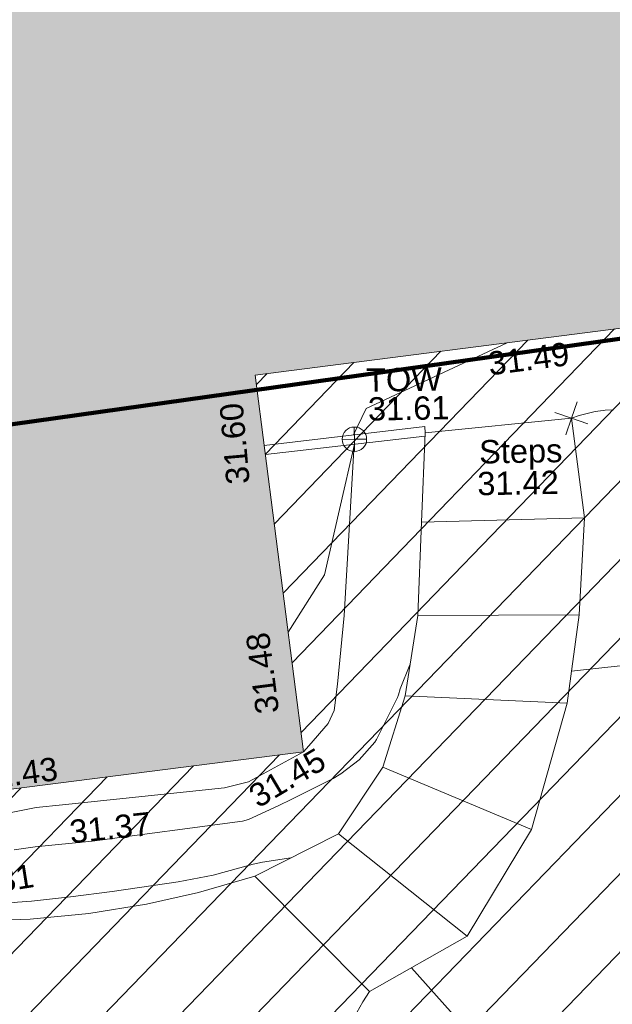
# Model space of a CAD drawing. Header units: millimetres. Extents: x -287732 to 520720, y -88450 to 287754.
# Tile 327 of 383: x 236064 to 245598, y 111216 to 127044. Entities that reach past the tile are written whole.
import ezdxf

# ---------------------------------------------------------------- set-up
doc = ezdxf.new("R2010")
doc.units = ezdxf.units.MM
doc.linetypes.add('IMPORT-HIDDEN2 _3_', pattern=[4762.5, 3175, -1587.5])
doc.linetypes.add('IMPORT-UG_ELEC_STREET LIGHTING_QLB2 _2_', pattern=[2700, 1500, -300.0000000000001, 0, -250, 150, -300.0000000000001, 0, -200])
for name, color, linetype, lineweight, true_color in [('00_TOPO_TOP_OF_WALL', 7, 'Continuous', 9, 0x666666), ('00_UAV_BUILDING_OUTLINE', 5, 'Continuous', 9, 0x0000ff), ('00_UAV_FOOTPATH', 7, 'Continuous', 9, 0xa50000), ('00_UAV_SLOPE_TOP', 40, 'Continuous', 9, 0xffbf00), ('00_UAV_STEPS', 7, 'Continuous', 9, 0x666666), ('00_UAV_TOP_OF_WALL', 7, 'Continuous', 9, 0x666666), ('00_UAV_WALL', 7, 'Continuous', 9, 0x7c00a5), ('01_DTM_CONTOUR_MNR', 7, 'Continuous', 9, 0xa5a552), ('12333-PUM-2D-U-0001-C01 - Rev2_REVIT IMPORT_dwg', 7, 'Continuous', 9, 0x767676), ('A_RHA_Line', 7, 'Continuous', 9, 0x00a600), ('PUM-CHAMBER EXTENTS', 6, 'IMPORT-HIDDEN2 _3_', 9, 0xff00ff)]:
    doc.layers.add(name, color=color, linetype=linetype, lineweight=lineweight, true_color=true_color)
doc.layers.add('A_RHA_Detail', color=7, linetype='Continuous', lineweight=9)
doc.styles.add('Swis721 Lt BT_2', font='swissl.ttf', dxfattribs={"height": 375})

# ---------------------------------------------------------------- blocks, each defined once
blk = doc.blocks.new('12333-PUM-2D-U-0001-C01 - Rev2_REVIT IMPORT_dwg_MSL_Node_Linework_1-2077247-Site Location Plan Proposed')
at = {"layer": '00_UAV_STEPS', "color": 254, "true_color": 0xcccccc, "flags": 128}
for points in [[(256.5421955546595, 704.8438894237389), (0, 0), (-704.8438894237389, 256.5421955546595)], [(704.8438894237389, -256.5421955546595), (0, 0), (-256.5421955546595, -704.8438894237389)]]:
    blk.add_lwpolyline(points, dxfattribs=at)
blk = doc.blocks.new('12333-PUM-2D-U-0001-C01 - Rev2_REVIT IMPORT_dwg_TOW-2077249-Site Location Plan Proposed')
at = {"layer": '00_TOPO_TOP_OF_WALL', "color": 254, "true_color": 0xcccccc, "flags": 128}
for points in [[(0, 525.0554400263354), (0, 0), (-525.0554401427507, 0)], [(525.0554401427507, 0), (0, 0), (0, -525.0554400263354)]]:
    blk.add_lwpolyline(points, dxfattribs=at)
at = {"layer": '00_TOPO_TOP_OF_WALL', "color": 254, "true_color": 0xcccccc}
blk.add_circle((0, 0), 525.0554401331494, dxfattribs=at)
blk = doc.blocks.new('12333-PUM-2D-U-0001-C01 - Rev2_REVIT IMPORT_dwg_MGS62954_T2_Galway_ITM_3d_Rev1-2077680-Site Location Plan Proposed')
at = {"layer": '00_UAV_FOOTPATH', "color": 254, "true_color": 0xcccccc, "flags": 128}
for points in [[(534145558.0830001, 725662608.0509999), (534145449.2815064, 725662443.9183617), (534145351.0006813, 725662273.277899)], [(534149647.3604454, 725671892.6223358), (534149515.0830001, 725671886.0510001), (534149483.6042022, 725671883.256283), (534149352.2379915, 725671866.4210899), (534149222.1880927, 725671841.3705641), (534149093.9677532, 725671808.203569), (534148968.0829999, 725671767.051)], [(534143750.083, 725664494.0510001), (534142838.7946016, 725664248.8224186), (534141999.0830001, 725664076.051), (534141065.0033631, 725663941.5934458), (534140124.3242592, 725663866.0525585), (534139180.7581191, 725663849.7264633), (534138813.7779952, 725663866.4470042), (534138238.0287673, 725663892.6795924), (534137988.0830001, 725663914.051)]]:
    blk.add_lwpolyline(points, dxfattribs=at)
at = {"layer": '00_UAV_SLOPE_TOP', "color": 254, "true_color": 0xcccccc, "flags": 128}
for points in [[(534145467.7202111, 725671410.0342509), (534145258.59, 725668660.9945), (534145129.59, 725667556.9945), (534145068.5900001, 725667137.9945), (534144970.5900001, 725666929.9944999), (534144650.7951443, 725666575.6746595), (534144567.2049743, 725666483.0601125)], [(534134363.0830001, 725670254.0510001), (534135358.5900002, 725669297.9944999), (534135602.5900002, 725668891.9945), (534135818.59, 725668343.9944999), (534136286.5900001, 725666840.9945), (534136660.1546111, 725665937.093559), (534136703.5900001, 725665831.9944999), (534136890.59, 725665553.9944999), (534137138.59, 725665390.9945), (534137434.59, 725665112.9945), (534137681.59, 725664828.9944999), (534137914.5900001, 725664642.9944999), (534138093.5900001, 725664609.9945), (534138274.59, 725664600.9944999), (534138504.59, 725664695.9945), (534138673.5900002, 725664991.9945), (534138822.59, 725665229.9945002), (534139216.59, 725665475.9944999), (534140247.5900001, 725665658.9945002), (534140673.0183083, 725665696.1283939), (534143283.59, 725665923.9945), (534143671.5900001, 725666011.9945), (534144567.2049743, 725666483.0601125)]]:
    blk.add_lwpolyline(points, dxfattribs=at)
at = {"layer": '00_UAV_STEPS', "color": 254, "true_color": 0xcccccc}
for p, q in [((534146525.083, 725670138.051), (534149148.0830001, 725670163.051)), ((534149035.0829999, 725668605.051), (534146442.083, 725668640.051)), ((534146218.0829999, 725667352.051), (534148820.0830001, 725667191.051)), ((534145838.0830001, 725666210.051), (534148210.0830001, 725665167.051)), ((534147144.0830001, 725663472.051), (534145106.083, 725665155.051))]:
    blk.add_line(p, q, dxfattribs=at)
at = {"layer": '00_UAV_STEPS', "color": 254, "true_color": 0xcccccc, "flags": 128}
blk.add_lwpolyline([(534148968.0829999, 725671767.051), (534149148.0830001, 725670163.051), (534149035.0829999, 725668605.051), (534148820.0830001, 725667191.051), (534148210.0830001, 725665167.051), (534147144.0830001, 725663472.051), (534145558.0830001, 725662608.0509999), (534143750.083, 725664494.051), (534145106.083, 725665155.051), (534145838.0830001, 725666210.051), (534146218.0829999, 725667352.051), (534146442.083, 725668640.051), (534146525.083, 725670138.051), (534146610.0830001, 725671573.0509999)], close=True, dxfattribs=at)
at = {"layer": '00_UAV_WALL', "color": 254, "true_color": 0xcccccc}
blk.add_line((534144036.850518, 725671272.3584529), (534146606.9196402, 725671519.6460423), dxfattribs=at)
at = {"layer": '00_UAV_WALL', "color": 254, "true_color": 0xcccccc, "flags": 128}
blk.add_lwpolyline([(534146610.0830001, 725671573.0509999), (534146610.0830001, 725671677.0510001), (534144021.1328675, 725671414.2946931)], dxfattribs=at)
at = {"layer": '01_DTM_CONTOUR_MNR', "color": 254, "true_color": 0xcccccc, "flags": 128}
for points in [[(534147957.772421, 725672997.8300449), (534145668.9781192, 725671982.0992756), (534145460.0000001, 725671560.0000002)], [(534145470.0645303, 725671410.2598172), (534144951.1130158, 725669320.8155977), (534144354.2027121, 725668406.5499008)], [(534159861.7166452, 725666569.9975564), (534159562.6738864, 725666570.4232731), (534157664.8916364, 725666863.1578174), (534156773.0812586, 725667068.824098), (534155570.0000001, 725667830.0000001), (534155485, 725668612.0000001), (534155367.1296297, 725668789.264706), (534155320.0000001, 725668860), (534155151.9586477, 725668690.2654374), (534155094.943383, 725668658.9667375), (534154965.7526883, 725668597.1438172), (534154809.9020809, 725668527.3255817), (534154020.0000001, 725668220.0000001), (534152229.5774648, 725668009.0977113), (534148897.432928, 725667699.7616888)], [(534146304.6338745, 725667849.7185285), (534146300.0000001, 725667850), (534146135.5651901, 725667465.2183346), (534146108.5396985, 725667371.4740031), (534146094.782811, 725667327.1342527), (534145743.5957382, 725666659.9662558), (534145713.707866, 725666615.6492525), (534145456.407417, 725666338.8279086), (534145161.8054268, 725666116.7449903), (534145036.7715718, 725666041.9528327), (534144363.5542696, 725665723.0323217), (534144142.1398399, 725665620.297275), (534143662.5773901, 725665408.768598), (534143563.790668, 725665382.2913663), (534141140.961748, 725665104.7964967), (534140222.2075688, 725665027.7221875), (534139885.923567, 725664988.9654506)], [(534144332.2362667, 725664777.8292518), (534144330.0000001, 725664780.0000001), (534143876.3851478, 725664719.7911779), (534143725.0894566, 725664686.5165106), (534143076.1906029, 725664523.6354544), (534142514.402981, 725664427.0670717), (534141446.2605351, 725664287.2656099), (534140777.1199266, 725664215.8521622), (534140149.5045303, 725664158.4887409), (534139922.1112133, 725664143.4463236), (534139300.1500601, 725664090.3001201), (534139154.2837176, 725664033.2285118), (534139082.9754654, 725663982.9595475), (534138933.2102071, 725663952.1199144), (534138386.3238301, 725663971.2910167), (534138126.9526132, 725664006.0223181), (534137942.9202733, 725664043.9961452), (534137796.2382493, 725664080.9662508), (534136813.6946144, 725664301.4147083)], [(534155600.3704773, 725662360.5574038), (534155090, 725662320.0000002), (534155155.4436451, 725662827.8457236), (534155210.0000001, 725663240), (534154540.1104198, 725663262.3625735), (534153800.0000001, 725663410.0000001), (534152736.0149263, 725662863.2580627), (534151997.5686257, 725662350.76984), (534151835.6200876, 725662233.493775), (534151692.9180681, 725662135.6343424), (534151587.490874, 725662047.117034), (534151513.2911025, 725661964.6505197), (534151437.4084757, 725661897.3853643), (534151373.3977595, 725661862.9767495), (534150485.9642027, 725661496.5906581), (534150222.3179615, 725661515.663021), (534150099.362927, 725661558.7437536), (534149822.1170736, 725661622.5022157), (534149594.0496541, 725661658.2295483), (534147286.4025748, 725661957.1733944), (534146988.3186712, 725662112.4521062), (534146240.2718863, 725662979.6847942)]]:
    blk.add_lwpolyline(points, dxfattribs=at)
at = {"xscale": 0.375, "yscale": 0.375, "zscale": 0.375}
for name, p in [('12333-PUM-2D-U-0001-C01 - Rev2_REVIT IMPORT_dwg_MSL_Node_Linework_1-2077247-Site Location Plan Proposed', (534148968.0829999, 725671767.051)), ('12333-PUM-2D-U-0001-C01 - Rev2_REVIT IMPORT_dwg_TOW-2077249-Site Location Plan Proposed', (534145472.0830001, 725671490.0509999))]:
    blk.add_blockref(name, p, dxfattribs=at)
at = {"layer": '00_UAV_BUILDING_OUTLINE', "color": 251, "true_color": 0x666666, "char_height": 375, "width": 1495.902363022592, "attachment_point": 1, "line_spacing_factor": 1.005061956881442, "style": 'Swis721 Lt BT_2'}
for s, insert, rotation in [('31.49', (534147624.0442718, 725672851.3135877), 6.31904005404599), ('31.60', (534143402.5146505, 725670785.3815196), 94.04020667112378), ('31.48', (534143812.8972785, 725667083.8220745), 96.31904005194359), ('31.43', (534139280.8719762, 725666324.8150132), 6.319040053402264)]:
    blk.add_mtext(s, dxfattribs=dict(at, insert=insert, rotation=rotation))
at = {"layer": '00_UAV_FOOTPATH', "color": 251, "true_color": 0x666666, "insert": (534138863.185975, 725664574.0644692), "char_height": 375, "width": 1495.902363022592, "attachment_point": 1, "rotation": 8.04016770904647, "line_spacing_factor": 1.005061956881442, "style": 'Swis721 Lt BT_2'}
blk.add_mtext('30.31', dxfattribs=at)
at = {"layer": '00_UAV_SLOPE_TOP', "color": 251, "true_color": 0x666666, "char_height": 375, "width": 1495.902363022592, "attachment_point": 1, "line_spacing_factor": 1.005061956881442, "style": 'Swis721 Lt BT_2'}
for s, insert, rotation in [('31.45', (534143633.9440452, 725665905.7778926), 29.801832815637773), ('31.37', (534140765.1485066, 725665445.729618), 4.988470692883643)]:
    blk.add_mtext(s, dxfattribs=dict(at, insert=insert, rotation=rotation))
at = {"layer": '00_UAV_STEPS', "char_height": 375, "attachment_point": 1, "line_spacing_factor": 1.005061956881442, "style": 'Swis721 Lt BT_2'}
for s, insert, width in [('Steps', (534147473.9862643, 725671439.7588787), 1552.889119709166), ('31.42', (534147436.4668434, 725670929.6373713), 1495.902363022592)]:
    blk.add_mtext(s, dxfattribs=dict(at, insert=insert, width=width))
at = {"layer": '00_UAV_TOP_OF_WALL', "char_height": 375, "attachment_point": 1, "line_spacing_factor": 1.005061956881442, "style": 'Swis721 Lt BT_2'}
for s, insert, width in [('TOW', (534145675.4794223, 725672624.1966618), 1343.937678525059), ('31.61', (534145697.9413295, 725672160.3487393), 1495.902363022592)]:
    blk.add_mtext(s, dxfattribs=dict(at, insert=insert, width=width))
blk = doc.blocks.new('12333-PUM-2D-U-0001-C01 - Rev2_REVIT IMPORT_dwg-1620468-Site Location Plan Proposed')
at = {"layer": 'PUM-CHAMBER EXTENTS', "true_color": 0xfff4d4}
h = blk.add_hatch(dxfattribs=at)
h.set_pattern_fill('FP_14', style=0, pattern_type=2)
h.set_pattern_definition([(45, (-533641079.65, -725615854.3560001), (-618.7184335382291, 618.7184335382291), [])])
h.paths.add_polyline_path([(486377.3501529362, 27208.64382130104), (517415.3501528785, 30952.6438213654), (516341.8313309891, 58191.46038823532), (502815.940048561, 56693.63832639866), (503487.5551271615, 50628.70393428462), (496266.2910908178, 49829.0399146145), (495594.5673347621, 55894.95570471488), (481449.064816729, 54328.51950435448), (484521.5190358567, 37421.10226281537)])
blk.add_blockref('12333-PUM-2D-U-0001-C01 - Rev2_REVIT IMPORT_dwg_MGS62954_T2_Galway_ITM_3d_Rev1-2077680-Site Location Plan Proposed', (-533641079.6498471, -725615854.3561786))

msp = doc.modelspace()

# ---------------------------------------------------------------- hatches: boundary and pattern name
at = {"layer": 'A_RHA_Detail', "true_color": 0xc0c0c0}
h = msp.add_hatch(color=9, dxfattribs=at)
h.paths.add_polyline_path([(-80880.60083809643, -68502.79057078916), (-80400.865924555, -68483.41509113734), (-80400.865924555, -62984.64684185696), (-24474.85765177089, -63009.32043784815), (-24456.14471271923, -50840.30023858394), (-36622.55041039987, -50831.65104353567), (-36622.55041039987, -44228.57792613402), (-50959.0526582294, -44218.38599194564), (-50959.0526582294, -42573.78171514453), (-54563.9325804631, -42571.21897729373), (-54565.69773352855, -45054.17447474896), (-92408.82109321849, -45027.27149621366), (-92411.78875845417, -49201.74309222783), (-100061.9988811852, -49201.74309222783), (-100052.2214449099, -64852.82557838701), (-86120.90825229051, -64852.82557838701), (-86092.1662649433, -62957.90041523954), (-84861.10047608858, -62957.90041523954), (-84854.79052929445, -68240.109737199), (-80870.60226892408, -68240.10973722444)])
h.paths.add_polyline_path([(-137238.9269902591, -68461.9384092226), (-132719.7426408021, -68433.0633692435), (-132847.0731201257, -62850.04282283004), (-130454.6837966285, -62916.63108078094), (-130498.2830220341, -61355.85393642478), (-117581.136331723, -61423.42893438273), (-117492.3908565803, -49183.91309190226), (-125136.5200282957, -49178.47881952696), (-125133.572703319, -45032.61887136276), (-163007.1824077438, -45005.6942194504), (-163007.1824076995, -44090.2963411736), (-163123.8521269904, -44090.21339942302), (-163122.6389897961, -42383.75184302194), (-166563.8543419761, -42383.75184298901), (-166565.034908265, -44044.39824208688), (-193158.4656786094, -44025.49275805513), (-193195.152889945, -62863.65652504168), (-137269.7106414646, -62916.63108078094), (-137254.3708868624, -65679.90523788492)])
h.paths.add_polyline_path([(120310.9497607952, -32334.28230164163), (120312.4652266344, -31610.73011961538), (133451.2244789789, -31638.24899384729), (133469.2230092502, -19717.98315780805), (121295.7536929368, -19692.48606430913), (121319.8434528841, -8190.941560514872), (112277.0825930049, -8172.001674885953), (112263.1770823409, -14811.1234547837), (78285.85310969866, -14739.95861438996), (78292.82277619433, -8167.077575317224), (75241.99098605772, -8160.673431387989), (69355.76844233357, -8152.931592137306), (69353.6659720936, -9156.74635762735), (68372.60878945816, -9154.691552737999), (68372.60878945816, -13705.52853215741), (69333.7233474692, -13707.54156770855), (69325.07112547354, -16249.53369228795), (66623.4489111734, -16249.53369228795), (66619.79243935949, -17995.29925530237), (65989.07757494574, -17995.2992552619), (65985.44262772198, -19730.78799483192), (57152.23993377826, -19712.28702421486), (57127.42535098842, -31559.89463417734), (70277.87165424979, -31587.43801817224), (70277.87165431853, -32271.7414715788), (78263.96947909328, -32285.12944888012), (78266.62661740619, -31019.79372153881), (112335.8856506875, -31091.15111860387), (112335.8856506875, -32317.57330553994), (119781.4233959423, -32333.17321913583)])
h.paths.add_polyline_path([(7503.717409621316, -1791.439263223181), (15482.43097392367, -674.0213231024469), (15484.0826588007, 148.1327206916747), (56188.28042539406, 205.5276654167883), (56155.84326007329, 14338.3166313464), (18016.62665935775, 14236.48149539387), (17967.9025208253, 34313.18372071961), (21727.10644863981, 34324.0692624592), (21708.90974962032, 40608.10218321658), (18009.66447159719, 40608.10218321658), (17995.54603706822, 45483.75063442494), (9770.084204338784, 45420.6329473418), (3966.213879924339, 45446.76585222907), (3984.771235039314, 14176.56786832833), (1023.062455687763, 14176.56786837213), (-276.5134647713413, 14190.52623461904), (-231.6790044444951, 5968.135265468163), (-226.4491536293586, 193.7444677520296), (553.0869992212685, 183.4716499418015), (7477.609307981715, 143.2867586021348), (7488.638446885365, -674.0213231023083)])
h.paths.add_polyline_path([(77755.59663317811, 53.47451145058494), (77729.51881611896, 1699.844979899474), (94464.47132486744, 1659.976083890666), (94606.37913471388, 17991.390236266), (88810.4190114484, 18015.03260816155), (88799.89418497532, 14436.74271609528), (69413.88950349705, 14457.8773889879), (69377.35724448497, 99.62816357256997), (75241.99098605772, 67.32134432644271)])
h.paths.add_polyline_path([(61252.12079701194, 46453.95617366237), (105774.7348988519, 46472.68783506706), (105768.2642198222, 61852.61234306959), (92285.13876309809, 61852.61234306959), (92308.59670399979, 65784.30757140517), (96107.4668000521, 65767.60445243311), (96059.68081117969, 75209.20847378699), (101084.8427276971, 75071.88872764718), (104988.0046543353, 74765.36560406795), (108403.6894220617, 74363.8408943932), (112009.2703903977, 73787.25420861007), (115645.3524815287, 73049.69667206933), (116890.8108051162, 72761.69136252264), (120208.9929833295, 71893.18353872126), (120865.241739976, 71703.68484519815), (124135.6329506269, 70669.67317906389), (127435.6253142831, 69480.50055823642), (127820.4368670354, 69394.93141813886), (128274.3081769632, 69331.69585753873), (128731.8791144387, 69306.66104516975), (129189.9401488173, 69320.00258290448), (129645.2782985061, 69371.62688826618), (130094.6997111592, 69461.17185603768), (130535.0520071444, 69588.00939074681), (130963.246434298, 69751.24981927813), (131376.2795165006, 69949.74812590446), (131771.2541232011, 70182.11198903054), (132162.5575600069, 70460.5404660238), (132496.0921583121, 70741.69081113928), (132820.871367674, 71064.98072578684), (133117.4593294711, 71414.31364272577), (133383.77568926, 71787.23923950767), (133616.5473239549, 72178.5372844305), (133817.1647262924, 72590.54524898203), (133982.6025969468, 73017.89547513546), (134111.7005086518, 73457.59040801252), (134203.5529320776, 73906.54590458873), (134257.5155883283, 74361.61286216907), (134272.5462649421, 74819.5993153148), (134250.5259875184, 75277.29281745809), (134189.6227572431, 75731.48297747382), (134090.9274700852, 76178.98397757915), (133955.1324028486, 76616.65691993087), (133783.1900598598, 77041.43184345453), (133576.3064937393, 77450.32925647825), (133335.932843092, 77840.48103920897), (133063.7551572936, 78209.15055532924), (132761.6825665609, 78553.75185442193), (132431.8338935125, 78871.8678050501), (132076.5227905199, 79161.26705197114), (131698.2415080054, 79419.91966861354), (131299.6434187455, 79646.01139197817), (131093.5942456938, 79746.34209763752), (132146.0467355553, 83110.22226145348), (122787.7632953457, 86282.54285518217), (121604.3555412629, 82800.3591886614), (117095.9864227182, 83870.84033785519), (116841.9598400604, 83526.35449572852), (116120.5435466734, 91221.93611972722), (110237.7341284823, 91274.27491021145), (110194.3680786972, 90435.39030214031), (104988.0046543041, 90486.49901390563), (104973.2761846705, 94309.82427956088), (103746.1314668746, 94309.8242795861), (103839.9937121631, 122852.1474271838), (96365.09202306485, 122931.9599470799), (96350.3400238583, 123952.4168585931), (104555.5505249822, 123902.1925226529), (104607.3234458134, 120248.5396156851), (125502.5015002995, 120134.1933400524), (125662.0200253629, 137657.3796882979), (114479.5865733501, 137699.2256881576), (114382.306264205, 129149.9458158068), (104644.159003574, 129187.9975073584), (104577.9931702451, 126217.3903144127), (101184.4926406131, 126159.1566967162), (101264.6166812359, 135959.2655565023), (89967.23178808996, 135988.8856164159), (89927.63362986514, 125823.6463181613), (93630.53562302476, 125840.7948842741), (93580.65688892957, 122931.9599470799), (88697.38835376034, 122904.7310126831), (88679.3898954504, 95739.09143775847), (86378.25848996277, 95739.09143775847), (86378.18187189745, 96178.1008337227), (83279.50743284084, 96200.92083327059), (83273.62493422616, 95735.74732133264), (70169.67509619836, 95733.22421950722), (70166.26842742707, 96272.07409347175), (66674.99731294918, 96257.14073655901), (66654.74538556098, 95755.71092136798), (65784.77231079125, 95755.71092136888), (65887.65094984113, 117470.630565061), (53473.3427162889, 117487.9046429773), (53434.44066309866, 98570.46349063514), (40649.41626916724, 98570.46349063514), (40610.16711559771, 94406.01479078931), (38853.82372868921, 94410.36303440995), (38848.65589191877, 89463.65332729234), (40612.46601912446, 89518.45976927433), (40665.38257362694, 86257.73741128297), (38372.19584460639, 86305.72309285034), (38369.79374539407, 76901.0507917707), (50937.9512507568, 76944.40198294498), (50922.88567286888, 74598.78180889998), (56484.9061132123, 74588.85093771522), (56484.9061132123, 75194.85181995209), (92465.4037153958, 75233.0258166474), (92645.92783662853, 71766.64845094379), (89810.55521366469, 69362.83965827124), (85313.16173974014, 69360.94750420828), (85313.16173974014, 66907.4050808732), (75210.14498263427, 66903.15451589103), (75210.14498263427, 63815.70944550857), (70819.40014309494, 63815.70999200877), (70819.21601505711, 64253.35708059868), (69456.83415683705, 64253.35708059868), (69455.7195737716, 66901.99623166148), (61303.32856759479, 66898.5668068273), (61304.56054988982, 63970.32021231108), (70500.41048208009, 63970.32021219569), (70500.4088543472, 61852.59006207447), (61245.6438848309, 61848.69637488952), (61252.03558504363, 46656.49344428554)])
h.paths.add_polyline_path([(-17153.16561239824, 48569.32684293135), (-17153.16561224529, 60770.38083685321), (-29362.88357759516, 60774.70428694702), (-29362.88357759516, 67399.20394580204), (-43507.24466814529, 67405.01911303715), (-43488.5313307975, 69093.07334175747), (-45766.41866231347, 69109.32868388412), (-45794.3462003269, 67405.01911303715), (-47272.11273194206, 67404.2124544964), (-47272.44887633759, 66454.91798908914), (-86004.56386332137, 66468.63299519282), (-86006.66970787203, 60521.58362721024), (-92662.87722510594, 60521.58362721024), (-92665.2138765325, 50184.35611932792), (-79752.0168396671, 50179.78309939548), (-79752.016597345, 48591.4932381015), (-17157.7163123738, 48569.32845417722)])
h.paths.add_polyline_path([(-201056.4185878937, 48628.75479108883), (-138377.9751621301, 48634.64535779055), (-138377.9751621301, 50133.28201003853), (-125467.710581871, 50134.49626164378), (-125468.6909603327, 60566.1903686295), (-132186.8595614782, 60565.86652591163), (-132187.4203588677, 66533.0197876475), (-170643.3098734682, 66805.61809689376), (-170643.3098732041, 67738.78475848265), (-200340.0100486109, 67488.93693764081), (-200348.7171487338, 60827.78025104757), (-201057.5650552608, 60827.71357558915), (-201056.6510294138, 51102.04313372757)])
h.paths.add_polyline_path([(-240051.5126725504, 54769.19491160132), (-239444.490259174, 54811.10754483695), (-239186.5396223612, 54841.92927608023), (-238764.8191577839, 54940.98166103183), (-238382.4735933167, 55122.46891388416), (-237990.3402229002, 55354.87497234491), (-237269.2031023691, 55936.21515020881), (-237032.4836384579, 56225.56611516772), (-236793.0039602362, 56569.31473944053), (-236554.5880578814, 57004.26389721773), (-236432.7219585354, 57267.46508908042), (-236300.081527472, 57753.26238983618), (-236250.7285154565, 58017.17885684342), (-236235.6490609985, 58516.21786804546), (-236233.2538429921, 58987.85640053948), (-236213.7029795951, 59823.48083769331), (-236363.8287855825, 59820.86038205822), (-236634.0279869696, 60698.06075827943), (-236391.9547756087, 61432.19726339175), (-236225.4740089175, 61435.10319600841), (-236201.6036569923, 62637.68779596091), (-232563.5271750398, 62639.28734435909), (-232563.5271750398, 63049.03842404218), (-232732.1945866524, 63049.15302218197), (-232860.1521277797, 63457.95890274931), (-232731.606808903, 63914.24862697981), (-232560.8209656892, 63914.24862697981), (-232515.1276847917, 70598.00033009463), (-240628.6947849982, 70598.85496273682), (-240629.7923196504, 72350.98321577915), (-246412.6011212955, 72347.36085933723), (-246412.6011212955, 70616.45923936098), (-254449.5805725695, 70618.60952619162), (-254454.637144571, 70754.06491720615), (-254469.7140363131, 73191.66276250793), (-263883.2532625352, 73267.83063688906), (-263902.4181505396, 68260.74348553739), (-263714.8217520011, 68259.82096572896), (-263552.9672900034, 67819.65434396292), (-263719.0883117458, 67392.2068408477), (-263913.6298699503, 67392.20684284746), (-263956.7001913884, 58633.76423459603), (-260181.1963171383, 58611.22607638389), (-260192.3146983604, 56354.25111579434), (-257184.684388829, 56339.46086021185), (-257213.4419957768, 57092.93866021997), (-257338.5163846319, 57093.27331223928), (-257471.0109294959, 57531.74572308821), (-257338.5163845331, 58062.22513696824), (-257203.4956297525, 58064.06881289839), (-257173.5751889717, 58598.54056692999), (-256478.2273617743, 58575.27357994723), (-256478.2273617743, 58788.51859473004), (-256013.0091299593, 58911.92701534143), (-255397.0786664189, 58780.99767617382), (-255397.0786664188, 58595.982422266), (-243809.885361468, 58585.92793201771), (-243805.3570672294, 58352.04527760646), (-243740.939469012, 57884.52572680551), (-243619.0830608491, 57421.84877545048), (-243424.3877545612, 56943.65915412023), (-243247.1437899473, 56608.24157713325), (-243003.0710579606, 56249.99021479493), (-242732.2093200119, 55932.75703082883), (-242371.7230178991, 55603.12658811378), (-242141.255125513, 55424.88676767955), (-241804.9643037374, 55216.88439822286), (-241529.4640827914, 55077.02869055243), (-241100.6275144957, 54917.18295003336), (-240836.2134980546, 54840.82833176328), (-240453.4486195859, 54788.60784130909), (-240218.9578693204, 54777.28227442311)])
h.paths.add_polyline_path([(40276.69022552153, 59895.36417752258), (40328.62676029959, 69196.9439153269), (36588.99968785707, 69217.8245910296), (36619.46637569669, 74674.25962428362), (32264.36460078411, 74687.02318924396), (32233.48293867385, 69156.26826306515), (11916.69390495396, 69269.70959686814), (11966.66200111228, 78218.75165974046), (29087.509017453, 78123.15526808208), (29143.44567205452, 88141.1370047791), (15719.348796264, 88216.09212953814), (15732.60379610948, 90589.9978889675), (4594.294101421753, 90652.19003489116), (4525.129359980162, 78265.12250449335), (10096.76365553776, 78234.01258731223), (10077.43887221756, 74773.03821910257), (4547.641142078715, 74803.91453678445), (4465.579974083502, 60107.1600234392), (19125.89094760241, 60025.30234268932), (19139.86249374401, 62527.53804644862), (31738.59196305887, 62457.19146404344), (31724.55430858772, 59943.11609815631), (38369.79364225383, 59906.01157293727)])
h.paths.add_polyline_path([(-246083.0241259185, 72334.29150213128), (-246083.0594797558, 72334.30275087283), (-246208.2905500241, 72334.29150213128)])
h.paths.add_polyline_path([(-114575.3004830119, 112178.0758695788), (-114575.3246435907, 112178.0758695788), (-114707.2752166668, 115801.5811617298)])
h.paths.add_polyline_path([(-154699.9178765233, 101760.4080976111), (-114382.050333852, 101776.0542914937), (-114382.050333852, 106926.9360164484), (-113755.641395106, 106927.1792101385), (-113757.5507412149, 111847.2721531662), (-114431.6837526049, 111847.2721531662), (-114431.8097758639, 112178.0758695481), (-114575.3004830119, 112178.0758695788), (-114578.9984943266, 121707.2390833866), (-123056.9849702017, 121707.2390833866), (-123068.8201032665, 156452.7036899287), (-119381.2340625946, 156454.1348067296), (-119381.2340625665, 160165.8597952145), (-115501.031452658, 160167.3662801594), (-115503.3750945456, 166206.5793118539), (-132411.7987151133, 166599.6604729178), (-132411.8243278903, 166665.6603411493), (-135275.0124468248, 166664.5490317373), (-135275.0124468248, 166628.1883101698), (-135911.3205076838, 166628.1944502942), (-135911.3479256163, 166352.1604668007), (-152521.1633846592, 166345.7146753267), (-152518.3680955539, 159142.6836790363), (-150699.3133726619, 159117.9265656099), (-150758.5477087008, 122560.691203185), (-151059.2005266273, 122560.691203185), (-151061.0981347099, 121302.4374932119), (-154138.3148337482, 121372.6012653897), (-154138.3148337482, 121865.1834517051), (-154704.3888425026, 121867.2611370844), (-154688.5451973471, 119352.3937021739), (-154745.5933227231, 119352.3715636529), (-154745.5763474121, 118722.1532660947), (-160794.1544526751, 118748.7442832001), (-160794.1544526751, 119410.5425977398), (-163852.1622693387, 119422.408321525), (-163855.0715294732, 118762.2003111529), (-167568.6765459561, 118778.5256058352), (-166634.6619849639, 124395.1277019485), (-166930.050559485, 124500.0918161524), (-167568.6765459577, 124707.6250903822), (-168028.2173235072, 124841.3808647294), (-168630.5006276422, 124991.3056740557), (-169238.2056069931, 125117.4693074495), (-169850.3952285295, 125219.6772876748), (-170466.1255403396, 125297.7720169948), (-171089.11025998, 125351.8553033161), (-171704.4065937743, 125381.1774255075), (-172325.0479971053, 125386.3595015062), (-172782.2248668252, 125374.5832362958), (-173401.7764235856, 125337.4554476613), (-174109.844898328, 125263.4341236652), (-174634.1213722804, 125190.4100126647), (-175245.0145766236, 125080.719099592), (-176047.1958093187, 124895.7675260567), (-176665.4852587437, 124724.7228134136), (-177045.3001228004, 124609.1129151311), (-177631.5127792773, 124405.2077276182), (-176665.4852586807, 118818.5158794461), (-177558.9402083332, 118822.4435768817), (-177662.2853368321, 125263.4341236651), (-176365.3912351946, 126542.9270807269), (-159462.2970490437, 126319.910391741), (-157057.7396790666, 128609.0850976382), (-157060.6673204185, 136153.1661957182), (-158638.8016610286, 137740.2441626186), (-159352.3735831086, 137740.2441626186), (-161634.4140634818, 140201.1078539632), (-168727.9404945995, 140256.8191146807), (-171035.0401161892, 137942.8847305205), (-174184.1459014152, 137942.8847305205), (-176460.1167434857, 140292.2858551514), (-177341.6856934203, 140292.2858551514), (-177341.7113613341, 140358.4281613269), (-183428.5803825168, 140356.0660244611), (-185921.6385985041, 137917.4639994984), (-185921.6385985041, 131757.3091155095), (-186906.8767412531, 131756.9267733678), (-187725.3914540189, 130809.9989183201), (-187724.058890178, 127376.1828148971), (-186481.0281350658, 126304.5577463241), (-186479.4846754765, 122327.2959175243), (-185176.2828158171, 121059.4673825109), (-180304.1129154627, 121059.4673824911), (-180304.1136492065, 118802.0484409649), (-193555.3706955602, 118802.0484409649), (-193555.368699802, 133117.8341649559), (-192593.6442938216, 133118.2073819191), (-192593.6442938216, 134200.8158367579), (-192224.6284783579, 134200.9592041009), (-192225.5653014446, 136615.0101267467), (-192595.0012460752, 136615.0101267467), (-192595.4357332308, 137734.4745165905), (-193589.2709668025, 137734.4746851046), (-193589.2685988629, 147474.570583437), (-193163.2062206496, 147492.8644732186), (-192765.7252967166, 147531.087133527), (-192359.9383250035, 147589.5931622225), (-192199.8207947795, 147616.5827294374), (-191882.7548926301, 147682.9245600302), (-191568.5380070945, 147761.6632019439), (-191257.654638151, 147852.677242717), (-190828.6072909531, 148002.2045655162), (-190647.7999969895, 148070.9514233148), (-190349.7690789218, 148197.8750094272), (-190056.9509284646, 148336.4013817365), (-189769.797051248, 148486.3169427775), (-189405.3590254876, 148698.0567944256), (-189132.906026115, 148873.2749095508), (-188867.542109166, 149059.0543929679), (-188609.6764469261, 149255.1087866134), (-188354.9814055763, 149465.3525772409), (-188079.6339208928, 149713.879248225), (-187884.9836199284, 149901.8220103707), (-187545.928247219, 150265.8040604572), (-187446.29984479, 150378.3960832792), (-187241.3270201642, 150629.2310214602), (-187046.3599558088, 150887.9197697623), (-186861.6992771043, 151154.0634500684), (-186546.1373636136, 151669.829875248), (-186524.4196769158, 151707.0632450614), (-163675.2898318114, 151669.829875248), (-163687.5843045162, 148134.07679455), (-157303.6541541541, 148136.492106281), (-157303.6541541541, 155759.91501608), (-157557.4317586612, 155765.0384228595), (-157555.9168973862, 166678.0466575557), (-187009.2021991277, 166699.7464767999), (-187013.0952111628, 162054.4009359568), (-188707.17754695, 162044.5925187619), (-188705.9961892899, 155021.5333641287), (-188737.9999316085, 154650.5326604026), (-188799.0133969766, 154283.1866125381), (-188857.2045401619, 154035.4341107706), (-188966.1106131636, 153679.3368924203), (-189102.6200311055, 153332.8820747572), (-189265.8911675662, 152998.2056672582), (-189454.9174011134, 152677.371060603), (-189645.2484685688, 152421.3220123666), (-189916.9563410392, 152104.2450531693), (-190212.7041973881, 151809.4634871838), (-190530.6686598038, 151538.7947471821), (-190868.8893671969, 151293.9075915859), (-191225.281078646, 151076.3118324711), (-191597.6465194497, 150887.3490191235), (-192092.8415776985, 150682.5621956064), (-192519.2468154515, 150561.8451365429), (-192903.8930791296, 150482.240889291), (-193187.215491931, 150440.8868273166), (-193594.1866364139, 150407.1257787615), (-193594.5952989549, 151459.9895227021), (-205369.2399268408, 151455.4201247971), (-205354.4523517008, 113350.0822379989), (-207187.1580384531, 113349.3710182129), (-207184.3024929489, 105991.0636522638), (-205312.8748221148, 105991.1901500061), (-205311.2362476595, 101769.6553082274), (-175488.6451201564, 101781.2285901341), (-175488.6451201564, 110889.6985621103), (-154703.4627663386, 110897.5679794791), (-154700.2792295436, 102691.5597281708)])
h.paths.add_polyline_path([(193735.9435693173, 113047.8274774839), (208865.0938716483, 114991.0266430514), (208976.1154123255, 114126.6471160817), (216447.8967332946, 115086.3281915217), (216038.7305308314, 118271.9702413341), (232648.5073383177, 120405.3421626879), (233425.993615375, 114352.0734369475), (240632.2017567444, 115277.6440988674), (239854.8412683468, 121329.9334727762), (256406.8682407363, 123455.8879629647), (257091.7572256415, 118089.1198988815), (264572.2871227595, 119040.8180953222), (261877.8350555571, 138524.7609215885), (259178.7147038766, 138221.6086035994), (259197.3483655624, 137439.0084132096), (254686.1480587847, 136897.0007612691), (255412.6810205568, 131314.8303176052), (240852.7447969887, 129522.4514056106), (239771.0426543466, 137918.8519126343), (240649.5822431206, 138010.1984551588), (240062.3063116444, 142776.6750342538), (239165.7694642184, 142685.0143484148), (237630.9646614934, 151018.3171732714), (266172.8791088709, 154560.7889781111), (271297.1876944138, 142612.4006970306), (276531.7397502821, 144861.098714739), (274941.5029779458, 148527.9037281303), (302074.5307653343, 160134.9084326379), (300215.9323773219, 164320.1841173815), (301528.1613272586, 164907.0997989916), (300405.1237791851, 167477.8916353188), (299016.6944531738, 166945.7181824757), (295626.7488506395, 174518.754428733), (294333.0289184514, 177537.1551681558), (287288.8475947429, 174518.754428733), (289427.6893504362, 169661.0163463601), (272956.7816584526, 162557.1203578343), (271943.2187787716, 164897.4305293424), (267016.3118217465, 162764.0369715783), (268502.3094164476, 159357.0430143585), (265200.4029574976, 157946.4096681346), (226856.416695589, 153146.7821792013), (227510.3041274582, 148852.0205334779), (228280.9873165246, 141179.0007483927), (227302.3544112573, 141050.281300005), (227895.3788235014, 136433.1758633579), (228748.5501749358, 136523.8855003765), (229602.3077302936, 128023.7667641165), (217691.2359889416, 126493.8999679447), (217642.3600127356, 126874.433267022), (215138.5007311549, 126552.8357430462), (215194.9980427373, 126112.965074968), (215015.6132226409, 126089.924757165), (214840.9672575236, 127449.66446064), (192258.7012018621, 124549.1816390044), (193486.3576426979, 114991.0266430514)])
h.paths.add_polyline_path([(-78076.24187439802, 117605.5188722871), (-78076.23951902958, 117610.0871211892), (-78070.318122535, 129485.7330792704), (-74723.15926543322, 129478.385255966), (-74723.15926543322, 125435.7860624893), (-48015.64546086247, 125380.0246061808), (-47996.55031653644, 135872.5822179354), (-61198.15919578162, 135901.5630078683), (-74714.72264144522, 135923.5088764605), (-74723.6287602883, 131865.2975510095), (-78070.318122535, 131872.642169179), (-78062.97909487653, 149549.7689430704), (-58292.26570492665, 149541.5607197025), (-58292.26570491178, 148946.2407608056), (-37707.70924046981, 148937.6946533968), (-37703.30827430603, 159740.0672041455), (-44148.26955755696, 159742.7429641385), (-44148.26955755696, 162961.3319174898), (-49829.95437583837, 162961.3319174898), (-49830.92144130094, 160632.0129326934), (-78494.09026625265, 160643.9130440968), (-78494.09026625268, 161615.1537738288), (-78739.225852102, 161615.2555472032), (-78691.7919454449, 168187.9195488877), (-90844.57645036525, 168126.8149079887), (-90962.52567694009, 152686.7636277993), (-89064.97866809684, 152685.9758215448), (-89079.54115380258, 117610.0871211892), (-78374.80218507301, 117605.6428258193)])
h.paths.add_polyline_path([(69254.82576126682, 129235.9722870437), (69259.97086178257, 136167.789247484), (86068.0992678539, 136131.0235193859), (86008.66431381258, 164703.3084147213), (58789.63167882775, 164723.511581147), (58789.63167882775, 170119.2062865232), (54460.1632489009, 170122.4198087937), (54457.21717773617, 166153.279245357), (47042.2151650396, 166158.7829869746), (47041.10931533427, 164668.9097040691), (39173.27935198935, 164674.7495545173), (39172.83712618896, 164078.9539098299), (17014.87910992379, 164095.4005254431), (17002.38841206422, 147267.1142245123), (12659.63471563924, 147267.1142245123), (12653.60087534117, 139137.9291796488), (17031.41608901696, 139134.6797717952), (17024.5879174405, 129935.3194463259), (39191.34773726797, 129918.8662983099), (39191.34773726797, 129258.2867272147), (69014.0340609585, 129236.1510132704)])
h.paths.add_polyline_path([(39265.62356917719, 139467.8223435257), (33050.91021530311, 139484.1586867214), (33087.56357182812, 153427.9220784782), (39277.60130889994, 153411.6505991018), (39277.60130890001, 152830.3127277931), (43058.29603858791, 152820.3745823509), (43024.83899408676, 140092.5601633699), (39267.2657899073, 140092.5601633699)])
h.paths.add_polyline_path([(1979.548949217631, 189123.2414339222), (18699.10403225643, 189180.0465563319), (18678.46874730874, 195253.6675675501), (24349.02704561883, 195272.9334348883), (24334.96888372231, 199550.7690688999), (28829.78348974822, 199566.0403168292), (28798.3577216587, 208815.6446464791), (24334.949615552, 208806.151404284), (24333.90624841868, 209113.2475694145), (16811.59093053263, 209087.6903002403), (16806.58456499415, 208843.5909093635), (6772.293057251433, 208809.4991440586), (6797.166076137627, 201488.5780549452), (-8471.058649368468, 201436.7038490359), (-8471.058649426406, 200429.0172028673), (-11856.09020770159, 200417.5164702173), (-11823.72827009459, 190892.3684138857), (-7614.729360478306, 190906.6685966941), (-7614.729360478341, 190170.8290169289), (-4608.619189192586, 190169.2993656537), (-4608.238782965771, 190916.8832264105), (1973.379031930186, 190939.2444180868), (1977.122761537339, 189837.3456693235)])
h.paths.add_polyline_path([(-20506.22133143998, 190640.0286460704), (-20122.28942212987, 206347.1214480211), (-41550.34215551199, 207015.2557957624), (-41462.26177903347, 210449.6195896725), (-31391.41053372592, 210152.0276719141), (-31078.64493155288, 223862.5743669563), (-44305.08575743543, 224230.7972280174), (-44490.79956591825, 211865.5542346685), (-47510.12209648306, 211942.9901385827), (-47722.57925071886, 203659.0205614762), (-47076.06680548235, 203635.3001465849), (-47175.4684425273, 199531.9403872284), (-46801.21126120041, 199520.4703269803), (-46873.68175963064, 195478.5899481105), (-44600.40472248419, 195425.2559779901), (-44685.88459507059, 192243.2795180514), (-38073.99929115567, 192135.6564362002), (-38104.39995468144, 191126.972250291), (-21537.79264466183, 190668.5723412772)])
h.paths.add_polyline_path([(16801.02360973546, 195961.500137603), (9656.615133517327, 196015.1086063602), (9643.838150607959, 199513.9922857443), (11631.77992468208, 199485.8321209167), (11631.7920940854, 203322.2460456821), (16806.58456511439, 203391.4855728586), (16801.0407710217, 195984.4293109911)])
h.paths.add_polyline_path([(122084.9264926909, 200536.2570557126), (122088.1805162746, 206386.1947929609), (125211.1061638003, 206386.1947929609), (125211.1162733, 206645.8932837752), (126202.7098976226, 206645.8932838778), (126203.0204769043, 207041.0477229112), (130401.4034741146, 206979.0758390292), (130444.2691124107, 209883.280297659), (126202.8383603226, 209945.8832030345), (126203.0204769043, 214624.1281189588), (127364.791950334, 214624.1281190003), (127365.2106673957, 225380.2058567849), (126159.8599207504, 225380.2527798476), (126207.4133336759, 241475.3410923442), (119482.5411291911, 241495.8747898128), (119479.2041949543, 246182.0096278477), (109943.9121324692, 246175.2196735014), (109953.2702601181, 233033.381429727), (115000.5285021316, 233033.3814296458), (114999.579292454, 208653.4991933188), (112026.3032630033, 208653.4991933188), (112024.3519988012, 200538.6761891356), (122024.6079402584, 200536.2715596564)])
h.paths.add_polyline_path([(30087.05071580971, 200986.75440713), (38030.67179071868, 201028.6865660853), (38030.67179071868, 202922.9731660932), (38109.89531492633, 202923.3913649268), (38067.25569096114, 208827.6066631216), (38013.35839378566, 208827.6672237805), (38012.38630971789, 209012.5383931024), (30044.90685988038, 208970.480297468), (30076.83023715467, 202922.9203834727)])
h.paths.add_polyline_path([(195986.2599417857, 205661.5722736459), (202896.8751332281, 206052.0074670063), (202676.8862551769, 209945.7611691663), (195766.2710618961, 209555.3259759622)])
h.paths.add_polyline_path([(-91652.40581580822, 206392.6172135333), (-79454.24421187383, 206432.5105635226), (-79629.29258199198, 238245.6998510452), (-68904.21147484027, 238215.095164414), (-68918.55832832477, 246312.9061543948), (-68918.56040493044, 246314.0782553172), (-68756.515268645, 246312.9061543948), (-68755.20581930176, 246638.9786699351), (-79620.07671794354, 246651.3624133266), (-79606.5628449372, 247343.5411849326), (-82154.50636787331, 247318.0695596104), (-82154.50636787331, 247488.1275895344), (-91640.64698348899, 247472.5371040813), (-91638.72040628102, 246846.4753752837), (-131470.3702759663, 246641.42150215), (-131470.3702759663, 250159.5419305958), (-142857.1087886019, 250176.7939677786), (-142864.0554935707, 246220.0701029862), (-165118.8027587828, 246272.3986783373), (-165040.0492656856, 253907.936045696), (-178677.4727934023, 253929.5079730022), (-178699.5521575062, 238176.7234097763), (-138599.3373496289, 238209.4781454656), (-138548.4479938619, 206627.5237025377), (-126646.6702863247, 206572.2299428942), (-126666.6805510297, 234825.8818836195), (-124962.7180531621, 234825.9534805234), (-124969.0241559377, 234688.4891474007), (-91595.61129713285, 234664.3133306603), (-91650.87307429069, 207155.5994723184)])
h.paths.add_polyline_path([(142123.7078574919, 209113.5383730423), (152768.4446292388, 209127.3137314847), (152745.2992288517, 227012.63380935), (142100.5623961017, 226998.8584508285), (142121.8067345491, 210582.5602643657)])
h.paths.add_polyline_path([(168998.8561129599, 209274.9592350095), (169026.8416078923, 226860.3446540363), (161686.6780314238, 226876.6646907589), (161647.6783165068, 209291.3037608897), (168846.6177107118, 209275.2977201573)])
h.paths.add_polyline_path([(49761.46820719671, 218476.5678095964), (49794.00484360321, 223316.1680811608), (41274.07755982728, 223363.4010619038), (41273.58999769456, 223290.8795634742), (32187.30576796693, 223351.9666549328), (32202.10532419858, 225553.2987454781), (20081.83724695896, 225634.7833114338), (20035.26675877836, 218707.7438801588), (31566.33951793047, 218630.2204881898), (31566.12891731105, 218598.8950898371), (49750.1971391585, 218476.6435849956)])
h.paths.add_polyline_path([(162361.9830851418, 234154.05208666), (162366.6425722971, 241589.9129272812), (135261.102696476, 241630.986197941), (135249.088870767, 234197.8735112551), (160249.0277027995, 234157.4671671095)])
h.paths.add_polyline_path([(176458.8604389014, 246709.5724700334), (176516.2484477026, 252173.1529804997), (168884.2833866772, 252253.3171281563), (168934.86529241, 257068.9279575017), (164355.0504715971, 257117.0331241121), (164296.1746742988, 251511.808811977), (164416.8965511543, 251510.5407811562), (164367.8024342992, 246836.573754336), (171460.1142273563, 246762.0779818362)])

# ---------------------------------------------------------------- linework, layer by layer
at = {"layer": 'A_RHA_Line', "color": 1, "lineweight": 140, "true_color": 0xff0000}
msp.add_line((174337.8514295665, 111883.409255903), (269567.0467974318, 125266.9998609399), dxfattribs=at)
at = {"layer": 'A_RHA_Line', "color": 7}
for p, q in [((239854.8412683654, 121329.9334728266), (256406.8682407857, 123455.8879629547)), ((240632.2017567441, 115277.6440984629), (239854.8412683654, 121329.9334728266)), ((233425.9936153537, 114352.0734369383), (240632.2017567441, 115277.6440984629))]:
    msp.add_line(p, q, dxfattribs=at)

# ---------------------------------------------------------------- block references
at = {"layer": '12333-PUM-2D-U-0001-C01 - Rev2_REVIT IMPORT_dwg', "color": 254, "linetype": 'IMPORT-UG_ELEC_STREET LIGHTING_QLB2 _2_', "true_color": 0xffd4d4, "rotation": 0.9999999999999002}
msp.add_blockref('12333-PUM-2D-U-0001-C01 - Rev2_REVIT IMPORT_dwg-1620468-Site Location Plan Proposed', (-261895.0770586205, 55869.5817132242), dxfattribs=at)

doc.saveas('drawing.dxf')
